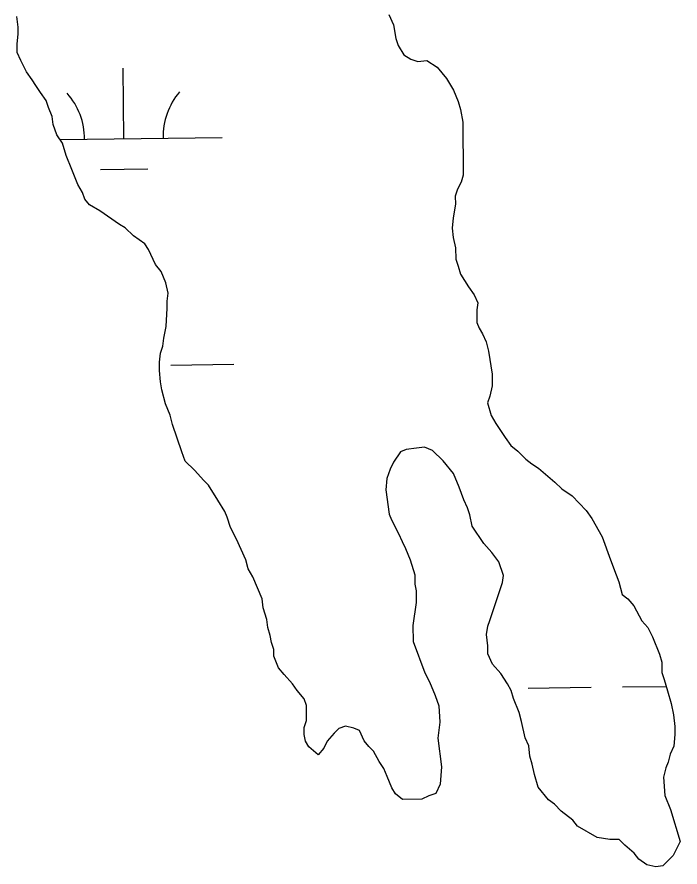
# Model space of a CAD drawing. Extents: x 3683613 to 3738215, y 469626 to 495384.
# Drawn here: x 3717833.9 to 3718171.4, y 480362.9 to 480795.5 of the extents above; entities that cross this region are included whole.
import ezdxf

# ---------------------------------------------------------------- set-up
doc = ezdxf.new("R2010")
doc.units = 0
doc.layers.add('V-TOPO-SHOR', color=7, linetype='Continuous')
doc.layers.add('V-WETL-SWMP', color=7, linetype='Continuous')

msp = doc.modelspace()

# ---------------------------------------------------------------- linework, layer by layer
at = {"layer": 'V-TOPO-SHOR'}
for points in [[(3717858.91, 480724.95), (3717857.12, 480731.38), (3717854.17, 480735.47), (3717852.38, 480740.73), (3717851.77, 480744.82), (3717849.99, 480749.5), (3717848.79, 480753.01), (3717845.84, 480757.09), (3717843.48, 480760.59), (3717841.7, 480763.51), (3717838.75, 480767.6), (3717835.79, 480773.44), (3717834.01, 480777.53), (3717833.98, 480781.63), (3717834.54, 480786.9), (3717834.52, 480790.42), (3717833.9, 480795.69)], [(3718023.11, 480796.78), (3718025.49, 480791.52)], [(3718025.49, 480791.52), (3718026.7, 480784.49), (3718027.89, 480780.98), (3718030.85, 480776.32), (3718034.37, 480773.99), (3718037.9, 480772.84), (3718042.58, 480773.45), (3718047.87, 480769.97), (3718052.59, 480764.14), (3718056.14, 480758.3), (3718058.52, 480752.46), (3718059.71, 480748.36), (3718060.92, 480741.93), (3718061.07, 480714.98), (3718059.92, 480711.46), (3718058.19, 480707.93), (3718057.03, 480704.41), (3718057.06, 480700.31), (3718055.93, 480693.28), (3718055.37, 480688), (3718055.98, 480683.32), (3718057.19, 480678.05), (3718057.22, 480672.19), (3718058.41, 480668.69), (3718059.61, 480664.59), (3718063.74, 480658.17), (3718066.7, 480654.09), (3718068.48, 480650), (3718067.91, 480646.48), (3718067.95, 480640.04), (3718069.14, 480637.11), (3718070.91, 480634.2), (3718072.69, 480630.11), (3718073.89, 480625.43), (3718075.72, 480613.72), (3718075.75, 480607.86), (3718074.61, 480602.58), (3718073.46, 480599.06), (3718075.25, 480592.63), (3718077.62, 480588.54), (3718082.35, 480581.54), (3718085.3, 480577.46), (3718088.83, 480574.55), (3718092.95, 480570.47), (3718095.9, 480568.14), (3718099.42, 480565.82), (3718107.67, 480558.84), (3718111.2, 480555.34), (3718116.49, 480551.86), (3718123.57, 480544.29), (3718126.52, 480540.2), (3718131.84, 480530.86), (3718136.01, 480519.17), (3718138.98, 480511.57), (3718140.18, 480508.06), (3718141.97, 480501.63), (3718144.91, 480499.3), (3718147.86, 480495.8), (3718152.01, 480488.21), (3718154.96, 480484.71), (3718157.33, 480480.04), (3718160.89, 480471.27), (3718162.09, 480467.18), (3718162.12, 480461.91), (3718163.31, 480458.4), (3718165.1, 480452.55), (3718166.89, 480446.12), (3718168.1, 480440.27), (3718168.72, 480434.41), (3718168.74, 480430.31), (3718168.19, 480424.45), (3718166.46, 480420.34), (3718165.31, 480416.23), (3718164.15, 480413.3), (3718163.01, 480408.6), (3718163.65, 480399.24), (3718166.62, 480392.22), (3718171.4, 480375.85), (3718167.93, 480368.8), (3718162.68, 480363.5), (3718159.17, 480362.89), (3718154.48, 480364.04), (3718150.36, 480366.94), (3718148, 480369.86), (3718143.29, 480373.93), (3718140.35, 480376.84), (3718135.66, 480376.81), (3718129.21, 480377.95), (3718119.22, 480383.75), (3718116.86, 480386.67), (3718110.97, 480391.32), (3718107.44, 480394.81), (3718104.5, 480397.14), (3718099.19, 480403.55), (3718097.39, 480409.98), (3718096.19, 480415.25), (3718094.99, 480419.34), (3718094.38, 480424.61), (3718092.6, 480428.7), (3718090.79, 480436.89), (3718089.59, 480441.57)], [(3717928.99, 480559.57), (3717924.27, 480564.81), (3717919.56, 480569.47), (3717917.78, 480574.15), (3717913.01, 480588.18), (3717911.81, 480592.86), (3717909.43, 480598.7), (3717907.64, 480605.72), (3717907.03, 480609.82), (3717906.41, 480615.67), (3717906.38, 480619.78), (3717906.94, 480624.47), (3717908.09, 480627.99), (3717908.66, 480632.09), (3717909.79, 480637.96), (3717910.33, 480647.33), (3717910.31, 480650.85), (3717910.87, 480654.95), (3717909.67, 480660.22), (3717907.29, 480666.06), (3717904.34, 480669.56), (3717900.78, 480677.15), (3717899.01, 480680.07), (3717893.13, 480684.14), (3717889, 480688.22), (3717886.06, 480689.96), (3717876.06, 480696.93), (3717870.77, 480699.83), (3717868.42, 480702.74), (3717867.22, 480706.25), (3717864.86, 480710.34), (3717861.88, 480717.93), (3717858.91, 480724.95)], [(3718089.59, 480441.57), (3718086.62, 480448.59), (3718085.43, 480452.68), (3718083.65, 480456.18), (3718080.11, 480461.44), (3718075.98, 480466.1), (3718073.61, 480471.36), (3718073.58, 480475.46), (3718072.96, 480481.31), (3718073.52, 480485.42), (3718074.68, 480488.35), (3718081.01, 480507.72), (3718081.58, 480511.24), (3718079.19, 480518.25), (3718075.65, 480522.92), (3718071.52, 480527.58), (3718065.62, 480536.34), (3718064.41, 480542.19), (3718063.22, 480545.7), (3718061.44, 480549.79), (3718059.06, 480556.22), (3718056.09, 480563.23), (3718050.78, 480569.64), (3718045.48, 480574.88), (3718041.37, 480576.62), (3718037.27, 480576.01), (3718032, 480575.39), (3718029.08, 480574.2), (3718025.6, 480568.91), (3718023.86, 480565.39), (3718022.13, 480560.69), (3718021.58, 480554.83), (3718023.4, 480542.54), (3718024.59, 480539.61), (3718028.15, 480532.61), (3718029.93, 480528.52), (3718031.71, 480525.01), (3718034.08, 480519.17), (3718036.47, 480511.57), (3718036.5, 480506.88), (3718037.1, 480503.37), (3718037.14, 480497.51), (3718035.45, 480485.78), (3718035.49, 480477.58), (3718041.44, 480461.8), (3718043.81, 480457.13), (3718046.78, 480450.11), (3718048.57, 480444.85), (3718049.2, 480436.66), (3718048.08, 480428.45), (3718049.92, 480413.81), (3718049.38, 480405.02), (3718047.07, 480400.32), (3718043.56, 480399.13), (3718040.06, 480397.35), (3718030.1, 480397.3), (3718026.56, 480400.21), (3718024.79, 480403.12), (3718022.41, 480408.97), (3718020.63, 480413.06), (3718018.27, 480416.56), (3718015.31, 480421.82), (3718012.95, 480424.14), (3718010.59, 480427.06), (3718008.22, 480432.32), (3718005.29, 480433.47), (3718001.18, 480434.62), (3717997.67, 480433.43), (3717995.34, 480431.07), (3717991.85, 480426.95), (3717990.11, 480423.43), (3717987.2, 480419.9), (3717982.49, 480423.97), (3717980.72, 480426.89), (3717980.11, 480430.4), (3717980.09, 480433.91), (3717981.24, 480437.43), (3717981.2, 480445.05), (3717980.01, 480448.56), (3717976.47, 480452.64), (3717974.11, 480456.14), (3717969.98, 480460.8), (3717967.03, 480464.3), (3717964.65, 480470.15), (3717964.63, 480473.66), (3717963.44, 480477.17), (3717962.83, 480480.68), (3717961.64, 480484.77), (3717961.03, 480488.87), (3717959.24, 480494.72), (3717958.63, 480499.4), (3717953.88, 480510.5), (3717951.51, 480514.59), (3717950.31, 480519.27), (3717945.56, 480529.79), (3717942.6, 480535.63), (3717940.81, 480540.89), (3717939.63, 480543.81), (3717936.08, 480549.65), (3717931.35, 480557.24), (3717928.99, 480559.57)]]:
    msp.add_lwpolyline(points, dxfattribs=at)
at = {"layer": 'V-WETL-SWMP'}
for p, q in [((3717888.29, 480733.54), (3717887.88, 480769.54)), ((3717855.83, 480733.16), (3717938.29, 480734.12)), ((3717876.47, 480717.97), (3717900.47, 480718.25)), ((3717912.23, 480618.38), (3717944.23, 480618.75)), ((3718094.15, 480453.98), (3718126.15, 480454.36)), ((3718142.15, 480454.54), (3718164.41, 480454.8))]:
    msp.add_line(p, q, dxfattribs=at)
for points in [[(3717858.91, 480724.95), (3717857.12, 480731.38), (3717854.17, 480735.47), (3717852.38, 480740.73), (3717851.77, 480744.82), (3717849.99, 480749.5), (3717848.79, 480753.01), (3717845.84, 480757.09), (3717843.48, 480760.59), (3717841.7, 480763.51), (3717838.75, 480767.6), (3717835.79, 480773.44), (3717834.01, 480777.53), (3717833.98, 480781.63), (3717834.54, 480786.9), (3717834.52, 480790.42), (3717833.9, 480795.69)], [(3718023.11, 480796.78), (3718025.49, 480791.52)], [(3718025.49, 480791.52), (3718026.7, 480784.49), (3718027.89, 480780.98), (3718030.85, 480776.32), (3718034.37, 480773.99), (3718037.9, 480772.84), (3718042.58, 480773.45), (3718047.87, 480769.97), (3718052.59, 480764.14), (3718056.14, 480758.3), (3718058.52, 480752.46), (3718059.71, 480748.36), (3718060.92, 480741.93), (3718061.07, 480714.98), (3718059.92, 480711.46), (3718058.19, 480707.93), (3718057.03, 480704.41), (3718057.06, 480700.31), (3718055.93, 480693.28), (3718055.37, 480688), (3718055.98, 480683.32), (3718057.19, 480678.05), (3718057.22, 480672.19), (3718058.41, 480668.69), (3718059.61, 480664.59), (3718063.74, 480658.17), (3718066.7, 480654.09), (3718068.48, 480650), (3718067.91, 480646.48), (3718067.95, 480640.04), (3718069.14, 480637.11), (3718070.91, 480634.2), (3718072.69, 480630.11), (3718073.89, 480625.43), (3718075.72, 480613.72), (3718075.75, 480607.86), (3718074.61, 480602.58), (3718073.46, 480599.06), (3718075.25, 480592.63), (3718077.62, 480588.54), (3718082.35, 480581.54), (3718085.3, 480577.46), (3718088.83, 480574.55), (3718092.95, 480570.47), (3718095.9, 480568.14), (3718099.42, 480565.82), (3718107.67, 480558.84), (3718111.2, 480555.34), (3718116.49, 480551.86), (3718123.57, 480544.29), (3718126.52, 480540.2), (3718131.84, 480530.86), (3718136.01, 480519.17), (3718138.98, 480511.57), (3718140.18, 480508.06), (3718141.97, 480501.63), (3718144.91, 480499.3), (3718147.86, 480495.8), (3718152.01, 480488.21), (3718154.96, 480484.71), (3718157.33, 480480.04), (3718160.89, 480471.27), (3718162.09, 480467.18), (3718162.12, 480461.91), (3718163.31, 480458.4), (3718165.1, 480452.55), (3718166.89, 480446.12), (3718168.1, 480440.27), (3718168.72, 480434.41), (3718168.74, 480430.31), (3718168.19, 480424.45), (3718166.46, 480420.34), (3718165.31, 480416.23), (3718164.15, 480413.3), (3718163.01, 480408.6), (3718163.65, 480399.24), (3718166.62, 480392.22), (3718171.4, 480375.85), (3718167.93, 480368.8), (3718162.68, 480363.5), (3718159.17, 480362.89), (3718154.48, 480364.04), (3718150.36, 480366.94), (3718148, 480369.86), (3718143.29, 480373.93), (3718140.35, 480376.84), (3718135.66, 480376.81), (3718129.21, 480377.95), (3718119.22, 480383.75), (3718116.86, 480386.67), (3718110.97, 480391.32), (3718107.44, 480394.81), (3718104.5, 480397.14), (3718099.19, 480403.55), (3718097.39, 480409.98), (3718096.19, 480415.25), (3718094.99, 480419.34), (3718094.38, 480424.61), (3718092.6, 480428.7), (3718090.79, 480436.89), (3718089.59, 480441.57)], [(3717928.99, 480559.57), (3717924.27, 480564.81), (3717919.56, 480569.47), (3717917.78, 480574.15), (3717913.01, 480588.18), (3717911.81, 480592.86), (3717909.43, 480598.7), (3717907.64, 480605.72), (3717907.03, 480609.82), (3717906.41, 480615.67), (3717906.38, 480619.78), (3717906.94, 480624.47), (3717908.09, 480627.99), (3717908.66, 480632.09), (3717909.79, 480637.96), (3717910.33, 480647.33), (3717910.31, 480650.85), (3717910.87, 480654.95), (3717909.67, 480660.22), (3717907.29, 480666.06), (3717904.34, 480669.56), (3717900.78, 480677.15), (3717899.01, 480680.07), (3717893.13, 480684.14), (3717889, 480688.22), (3717886.06, 480689.96), (3717876.06, 480696.93), (3717870.77, 480699.83), (3717868.42, 480702.74), (3717867.22, 480706.25), (3717864.86, 480710.34), (3717861.88, 480717.93), (3717858.91, 480724.95)], [(3718089.59, 480441.57), (3718086.62, 480448.59), (3718085.43, 480452.68), (3718083.65, 480456.18), (3718080.11, 480461.44), (3718075.98, 480466.1), (3718073.61, 480471.36), (3718073.58, 480475.46), (3718072.96, 480481.31), (3718073.52, 480485.42), (3718074.68, 480488.35), (3718081.01, 480507.72), (3718081.58, 480511.24), (3718079.19, 480518.25), (3718075.65, 480522.92), (3718071.52, 480527.58), (3718065.62, 480536.34), (3718064.41, 480542.19), (3718063.22, 480545.7), (3718061.44, 480549.79), (3718059.06, 480556.22), (3718056.09, 480563.23), (3718050.78, 480569.64), (3718045.48, 480574.88), (3718041.37, 480576.62), (3718037.27, 480576.01), (3718032, 480575.39), (3718029.08, 480574.2), (3718025.6, 480568.91), (3718023.86, 480565.39), (3718022.13, 480560.69), (3718021.58, 480554.83), (3718023.4, 480542.54), (3718024.59, 480539.61), (3718028.15, 480532.61), (3718029.93, 480528.52), (3718031.71, 480525.01), (3718034.08, 480519.17), (3718036.47, 480511.57), (3718036.5, 480506.88), (3718037.1, 480503.37), (3718037.14, 480497.51), (3718035.45, 480485.78), (3718035.49, 480477.58), (3718041.44, 480461.8), (3718043.81, 480457.13), (3718046.78, 480450.11), (3718048.57, 480444.85), (3718049.2, 480436.66), (3718048.08, 480428.45), (3718049.92, 480413.81), (3718049.38, 480405.02), (3718047.07, 480400.32), (3718043.56, 480399.13), (3718040.06, 480397.35), (3718030.1, 480397.3), (3718026.56, 480400.21), (3718024.79, 480403.12), (3718022.41, 480408.97), (3718020.63, 480413.06), (3718018.27, 480416.56), (3718015.31, 480421.82), (3718012.95, 480424.14), (3718010.59, 480427.06), (3718008.22, 480432.32), (3718005.29, 480433.47), (3718001.18, 480434.62), (3717997.67, 480433.43), (3717995.34, 480431.07), (3717991.85, 480426.95), (3717990.11, 480423.43), (3717987.2, 480419.9), (3717982.49, 480423.97), (3717980.72, 480426.89), (3717980.11, 480430.4), (3717980.09, 480433.91), (3717981.24, 480437.43), (3717981.2, 480445.05), (3717980.01, 480448.56), (3717976.47, 480452.64), (3717974.11, 480456.14), (3717969.98, 480460.8), (3717967.03, 480464.3), (3717964.65, 480470.15), (3717964.63, 480473.66), (3717963.44, 480477.17), (3717962.83, 480480.68), (3717961.64, 480484.77), (3717961.03, 480488.87), (3717959.24, 480494.72), (3717958.63, 480499.4), (3717953.88, 480510.5), (3717951.51, 480514.59), (3717950.31, 480519.27), (3717945.56, 480529.79), (3717942.6, 480535.63), (3717940.81, 480540.89), (3717939.63, 480543.81), (3717936.08, 480549.65), (3717931.35, 480557.24), (3717928.99, 480559.57)]]:
    msp.add_lwpolyline(points, dxfattribs=at)
for centre, start, end in [((3717833.05, 480733.37), 359.8949, 41.4385), ((3717943.53, 480734.66), 139.8949, 181.4385)]:
    msp.add_arc(centre, 35.25, start, end, dxfattribs=at)

doc.saveas('drawing.dxf')
